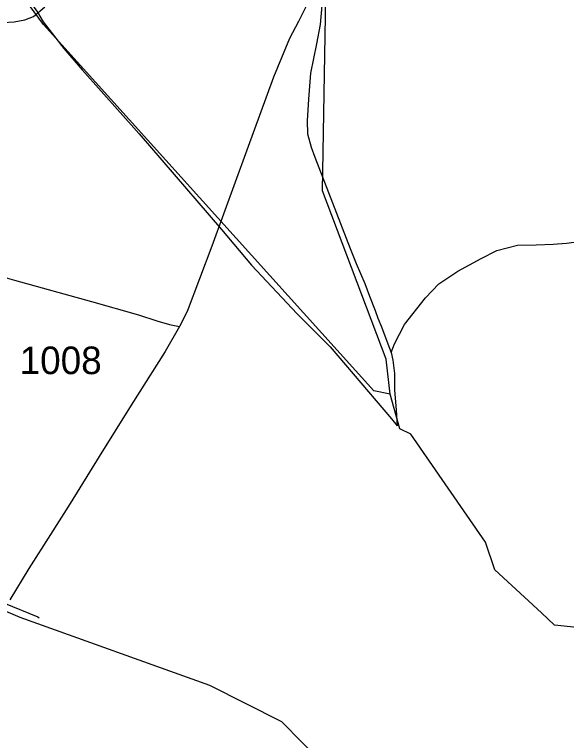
# Model space of a CAD drawing. Extents: x 2206922 to 2357709, y 510027 to 673830.
# Drawn here: x 2284540 to 2287043, y 592281 to 595572 of the extents above; entities that cross this region are included whole.
import ezdxf

# ---------------------------------------------------------------- set-up
doc = ezdxf.new("R2010")
doc.units = 0
for name, color, linetype in [('Exist Hydrographic Creek Single Shore', 7, 'Continuous'), ('Exist Hydrographic Misc Water Feature', 7, 'Continuous'), ('Exist Road Non-System Type 51', 7, 'Continuous'), ('Exist Road Secondary Type 51 Attributed', 7, 'Continuous'), ('Exist Road Secondary Type 51 Number Label', 7, 'Continuous')]:
    doc.layers.add(name, color=color, linetype=linetype)

msp = doc.modelspace()

# ---------------------------------------------------------------- linework, layer by layer
at = {"layer": 'Exist Hydrographic Creek Single Shore'}
for points in [[(2286243.8, 593850.9), (2286225.7, 594008.7), (2285935.8, 594772.2), (2285951.8, 595654), (2285602.8, 596490.8), (2285254.8, 597153.8), (2284792.8, 597576.4), (2284607.7, 597790), (2284099.8, 598594), (2283982.7, 598724.2), (2283764.7, 598781.1), (2283414.7, 598827.5), (2282873.8, 598805.7), (2282840.7, 598839.2), (2282968.7, 599325.2), (2283084.8, 599391.8), (2284140.8, 599560.6), (2285088.7, 599767.7), (2285146.8, 599792.7), (2285153.7, 599969.7)], [(2286243.8, 593850.9), (2286168.7, 593865.6), (2284670.8, 595525.8), (2284585.7, 595642.4), (2284500.8, 595840.9), (2284473.8, 596015.2), (2284448.8, 596032.1), (2284276.7, 596612.8), (2284091.8, 596869.1), (2283228.7, 597335.8), (2282350.7, 597770.1), (2282033.7, 597848.8), (2281258.8, 597851.3), (2280335.6, 597732.3), (2280068.6, 597737.7), (2279968.6, 597788.9), (2279974.7, 597995.4), (2280064.7, 598154.3), (2280621.7, 598336.5), (2280811.8, 598444.1), (2280844.8, 598512.3), (2280834.7, 598604.3), (2280784.7, 598661.1), (2280508.7, 598752)], [(2286929.9, 592859.7), (2286717.9, 593054.2), (2286674.8, 593179.7), (2286336.9, 593668.6), (2286286.8, 593692.7), (2286243.8, 593850.9)], [(2287237.9, 592863.3), (2287146.8, 592786.5), (2286988.7, 592802.8), (2286929.9, 592859.7)]]:
    msp.add_lwpolyline(points, dxfattribs=at)
at = {"layer": 'Exist Hydrographic Misc Water Feature'}
for points in [[(2284082.5, 596984.1), (2284098.7, 596974.3), (2284143.2, 596926.7), (2284184, 596851.2), (2284249, 596725.8), (2284339.1, 596514.8), (2284394.4, 596339.3), (2284455.9, 596188.2), (2284518.3, 595944.8), (2284551.5, 595823.4), (2284584.5, 595709.7), (2284611.2, 595629.9), (2284643.6, 595582.4), (2284670, 595538.7), (2284763.3, 595417.6), (2284846.2, 595320.3), (2285104.3, 595030.8), (2285207.9, 594911.8), (2285478.3, 594596.5), (2285614.1, 594436.1), (2285821.8, 594214.2), (2285971.5, 594065.6), (2286248.5, 593738.4), (2286274.5, 593706.8)], [(2285932.7, 595612.5), (2285925.5, 595526.4), (2285908.3, 595438.1), (2285881.7, 595305.9), (2285873.1, 595187.9), (2285867.3, 595090.2), (2285868.3, 595030.1), (2285884.7, 594970.4), (2285900.9, 594924.6), (2286061.1, 594510.3), (2286089.4, 594442.4), (2286128.5, 594353), (2286149.1, 594295.1), (2286175.5, 594229.5), (2286187.6, 594195.6), (2286204, 594155.9), (2286233.1, 594078.1), (2286247.3, 594040.2)], [(2284564.8, 592838.8), (2283617.7, 593241.7), (2283499.8, 593322.8), (2283373.7, 593489.3), (2283362.8, 593755.2), (2283435.8, 593957), (2283426.8, 594088.4), (2283166.8, 594221.6), (2282784.8, 594157.2), (2282617.6, 594163.8), (2282341.6, 594244.8), (2281596.7, 594689.5)], [(2286247.3, 594040.2), (2286263.1, 594078.4), (2286307.8, 594166.6), (2286402.7, 594287.3), (2286464.2, 594350.3), (2286549.5, 594408.8), (2286655.1, 594465.9), (2286726.7, 594502.5), (2286820.2, 594525.3), (2286904.5, 594528.1), (2286982.2, 594531), (2287042.5, 594535.3), (2287077.9, 594539.6)], [(2286247.3, 594040.2), (2286255.3, 594004.2), (2286262.2, 593944.3), (2286262.9, 593870.5), (2286270, 593778.5), (2286274.5, 593706.8)], [(2284051.6, 593090), (2284081.5, 593076.1), (2284216, 593023.4), (2284364.7, 592954.4), (2284489.2, 592905.2), (2284645.8, 592840.6), (2284651.6, 592836.9)], [(2287180.9, 591821.6), (2286655.7, 591832.2), (2286330.7, 591920.8), (2286028.7, 592084.3), (2285751.9, 592365.4), (2285425.8, 592529.5), (2284564.8, 592838.8)]]:
    msp.add_lwpolyline(points, dxfattribs=at)
at = {"layer": 'Exist Road Non-System Type 51'}
for points in [[(2284303.9, 595544.3), (2284404, 595539.2), (2284487.9, 595535.9), (2284537.9, 595538.5), (2284585.8, 595546.9), (2284625.6, 595563.3), (2284675.2, 595605.7), (2284819.7, 595742.9), (2285231.9, 596132.6), (2285257.6, 596156.9), (2285285.4, 596171.1), (2285325.4, 596179.5), (2285402.1, 596183.2)], [(2284048.6, 594505), (2284166.9, 594473.9), (2284539.2, 594367.2), (2284888.2, 594270.2), (2285101.5, 594210.1), (2285184.9, 594182.9), (2285242.6, 594166.8), (2285287.1, 594156.9)]]:
    msp.add_lwpolyline(points, dxfattribs=at)
at = {"layer": 'Exist Road Secondary Type 51 Attributed'}
msp.add_lwpolyline([(2285860.6, 595606.8), (2285827, 595540.5), (2285785.9, 595462.2), (2285713.5, 595287.7), (2285592.7, 594956.7), (2285434.9, 594521.4), (2285322.7, 594224.6), (2285287.1, 594156.9), (2285223.5, 594043.7), (2285068, 593800.4), (2284923.1, 593567.9), (2284791.3, 593354.5), (2284702.1, 593214.8), (2284605.1, 593059.6), (2284517.8, 592918)], dxfattribs=at)

# ---------------------------------------------------------------- texts
at = {"layer": 'Exist Road Secondary Type 51 Number Label'}
msp.add_text('1008', height=125, dxfattribs=at).set_placement((2284563, 593941.4))

doc.saveas('drawing.dxf')
